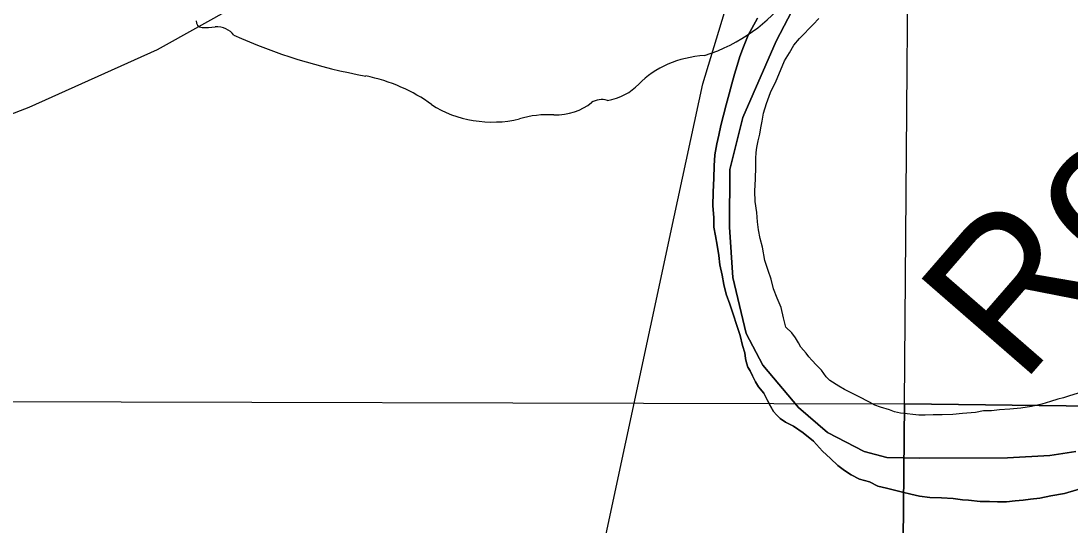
# Model space of a CAD drawing. Extents: x 2010165 to 2382125, y 1060529 to 1407316.
# Drawn here: x 2149224 to 2152111, y 1267180 to 1268568 of the extents above; entities that cross this region are included whole.
import ezdxf

# ---------------------------------------------------------------- set-up
doc = ezdxf.new("R2010")
doc.units = 0
for name, color, linetype in [('GM_X_Corporation', 7, 'Continuous'), ('GM_X_Major_River', 7, 'Continuous'), ('GM_X_Major_River_Text', 7, 'Continuous'), ('GM_X_Section', 7, 'Continuous'), ('GM_X_State_Route', 7, 'Continuous'), ('GM_X_State_Shield', 7, 'Continuous'), ('GM_X_US_Route', 7, 'Continuous')]:
    doc.layers.add(name, color=color, linetype=linetype)

msp = doc.modelspace()

# ---------------------------------------------------------------- linework, layer by layer
at = {"layer": 'GM_X_Corporation'}
for points in [[(2152126.9, 1267385), (2152055.1, 1267373.6), (2151939.1, 1267367.2), (2151696.8, 1267366.4), (2151606.7, 1267368.6), (2151544.3, 1267385.3), (2151443.2, 1267437.4), (2151363.7, 1267506), (2151265.4, 1267622.3), (2151219.6, 1267709.6), (2151182.6, 1267863.2), (2151173.9, 1268001.4), (2151174.9, 1268159.8), (2151210.2, 1268302.9), (2151302.2, 1268513.2), (2151421.9, 1268742.2)], [(2151421.9, 1268742.2), (2151302.2, 1268513.2), (2151210.2, 1268302.9), (2151174.9, 1268159.8), (2151173.9, 1268001.4), (2151182.6, 1267863.2), (2151219.6, 1267709.6), (2151265.4, 1267622.3), (2151363.7, 1267506), (2151443.2, 1267437.4), (2151544.3, 1267385.3), (2151606.7, 1267368.6), (2151696.8, 1267366.4), (2151939.1, 1267367.2), (2152055.1, 1267373.6), (2152126.9, 1267385)]]:
    msp.add_lwpolyline(points, dxfattribs=at)
at = {"layer": 'GM_X_Major_River'}
for points in [[(2151959.8, 1267249.1), (2151935.7, 1267246.6), (2151911.6, 1267246.2), (2151889.5, 1267247.8), (2151863.5, 1267247.3), (2151831.3, 1267250.7), (2151815.2, 1267252.3), (2151789, 1267255.9), (2151756.9, 1267257.3), (2151724.8, 1267258.6), (2151696.6, 1267262.1), (2151672.4, 1267267.7), (2151650.3, 1267273.3), (2151628.1, 1267278.9), (2151605.9, 1267284.5), (2151581.7, 1267290), (2151559.4, 1267301.6), (2151531.2, 1267309.1), (2151508.9, 1267320.7), (2151490.6, 1267332.4), (2151472.3, 1267346.1), (2151451.9, 1267365.8), (2151429.4, 1267385.4), (2151404.8, 1267413.1), (2151376.3, 1267436.6), (2151349.9, 1267454.1), (2151327.6, 1267465.8), (2151313.4, 1267475.5), (2151303.2, 1267485.4), (2151295, 1267495.2), (2151286.7, 1267509.1), (2151278.3, 1267525), (2151267.9, 1267544.9), (2151253.6, 1267562.7), (2151245.3, 1267576.6), (2151237, 1267592.5), (2151230.7, 1267606.4), (2151224.5, 1267616.3), (2151220.2, 1267628.3), (2151218, 1267640.3), (2151215.7, 1267656.3), (2151209.3, 1267676.2), (2151202.8, 1267704.2), (2151175.1, 1267789.9), (2151164.6, 1267817.8), (2151158, 1267843.8), (2151153.6, 1267869.8), (2151147, 1267897.8), (2151144.5, 1267923.8), (2151140, 1267951.8), (2151135.5, 1267977.8), (2151131, 1268001.8), (2151130.6, 1268027.9), (2151127.9, 1268059.9), (2151129.2, 1268098.1), (2151130.6, 1268136.2), (2151131.9, 1268170.4), (2151133.4, 1268200.5), (2151138.8, 1268230.7), (2151144.4, 1268254.9), (2151149.9, 1268281.1), (2151157.4, 1268309.3), (2151164.9, 1268337.6), (2151172.4, 1268367.8), (2151179.9, 1268396.1), (2151187.5, 1268422.3), (2151195, 1268446.5), (2151202.6, 1268470.8), (2151212.2, 1268497), (2151225.6, 1268529.4), (2151250.8, 1268576)], [(2151250.8, 1268576), (2151225.6, 1268529.4), (2151212.2, 1268497), (2151202.6, 1268470.8), (2151195, 1268446.5), (2151187.5, 1268422.3), (2151179.9, 1268396.1), (2151172.4, 1268367.8), (2151164.9, 1268337.6), (2151157.4, 1268309.3), (2151149.9, 1268281.1), (2151144.4, 1268254.9), (2151138.8, 1268230.7), (2151133.4, 1268200.5), (2151131.9, 1268170.4), (2151130.6, 1268136.2), (2151129.2, 1268098.1), (2151127.9, 1268059.9), (2151130.6, 1268027.9), (2151131, 1268001.8), (2151135.5, 1267977.8), (2151140, 1267951.8), (2151144.5, 1267923.8), (2151147, 1267897.8), (2151153.6, 1267869.8), (2151158, 1267843.8), (2151164.6, 1267817.8), (2151175.1, 1267789.9), (2151202.8, 1267704.2), (2151209.3, 1267676.2), (2151215.7, 1267656.3), (2151218, 1267640.3), (2151220.2, 1267628.3), (2151224.5, 1267616.3), (2151230.7, 1267606.4), (2151237, 1267592.5), (2151245.3, 1267576.6), (2151253.6, 1267562.7), (2151267.9, 1267544.9), (2151278.3, 1267525), (2151286.7, 1267509.1), (2151295, 1267495.2), (2151303.2, 1267485.4), (2151313.4, 1267475.5), (2151327.6, 1267465.8), (2151349.9, 1267454.1), (2151376.3, 1267436.6), (2151404.8, 1267413.1), (2151429.4, 1267385.4), (2151451.9, 1267365.8), (2151472.3, 1267346.1), (2151490.6, 1267332.4), (2151508.9, 1267320.7), (2151531.2, 1267309.1), (2151559.4, 1267301.6), (2151581.7, 1267290), (2151605.9, 1267284.5), (2151628.1, 1267278.9), (2151650.3, 1267273.3), (2151672.4, 1267267.7), (2151696.6, 1267262.1), (2151724.8, 1267258.6), (2151756.9, 1267257.3), (2151789, 1267255.9), (2151815.2, 1267252.3), (2151831.3, 1267250.7), (2151863.5, 1267247.3), (2151889.5, 1267247.8), (2151911.6, 1267246.2), (2151935.7, 1267246.6), (2151959.8, 1267249.1)], [(2152132.9, 1267545.4), (2152106.9, 1267536.9), (2152093, 1267532.6), (2152077, 1267528.3), (2152057, 1267521.9), (2152033.1, 1267515.4), (2152005.1, 1267508.8), (2151975.1, 1267504.2), (2151945, 1267501.7), (2151917, 1267499.1), (2151895, 1267496.7), (2151872.9, 1267496.3), (2151850.9, 1267491.8), (2151814.8, 1267489.1), (2151788.8, 1267486.6), (2151758.7, 1267486.1), (2151734.6, 1267485.6), (2151712.6, 1267485.2), (2151694.5, 1267484.8), (2151678.4, 1267486.5), (2151662.3, 1267488.2), (2151644.2, 1267489.9), (2151628.1, 1267493.6), (2151614, 1267499.3), (2151589.7, 1267506.9), (2151573.6, 1267512.6), (2151559.4, 1267520.4), (2151529, 1267535.8), (2151490.5, 1267555.2), (2151474.3, 1267564.9), (2151449.9, 1267580.5), (2151439.7, 1267590.3), (2151427.3, 1267608.1), (2151413, 1267621.9), (2151400.7, 1267635.7), (2151392.5, 1267645.6), (2151384.3, 1267655.5), (2151370, 1267671.3), (2151363.7, 1267683.2), (2151355.4, 1267697.1), (2151345.1, 1267710.9), (2151328.8, 1267726.7), (2151322.3, 1267752.6), (2151315.8, 1267780.6), (2151305.2, 1267806.5), (2151294.7, 1267832.4), (2151288.2, 1267858.3), (2151279.8, 1267882.2), (2151271.2, 1267910.2), (2151264.5, 1267946.2), (2151258.1, 1267970.1), (2151253.6, 1267994.1), (2151251.2, 1268016.1), (2151248.7, 1268042.2), (2151244.1, 1268072.2), (2151243.6, 1268100.3), (2151245, 1268134.4), (2151246.4, 1268166.6), (2151245.9, 1268190.6), (2151247.6, 1268206.7), (2151249.4, 1268220.8), (2151253.1, 1268238.9), (2151256.8, 1268257.1), (2151260.4, 1268275.2), (2151264.1, 1268293.3), (2151267.7, 1268315.5), (2151275.2, 1268341.7), (2151286.7, 1268372), (2151302.2, 1268404.4), (2151313.7, 1268432.7), (2151325.3, 1268459.1), (2151338.9, 1268481.4), (2151350.6, 1268501.7), (2151366.3, 1268520), (2151380, 1268534.3), (2151391.9, 1268546.6), (2151403.7, 1268558.9), (2151419.4, 1268575.2)], [(2152132.9, 1267545.4), (2152106.9, 1267536.9), (2152093, 1267532.6), (2152077, 1267528.3), (2152057, 1267521.9), (2152033.1, 1267515.4), (2152005.1, 1267508.8), (2151975.1, 1267504.2), (2151945, 1267501.7), (2151917, 1267499.1), (2151895, 1267496.7), (2151872.9, 1267496.3), (2151850.9, 1267491.8), (2151814.8, 1267489.1), (2151788.8, 1267486.6), (2151758.7, 1267486.1), (2151734.6, 1267485.6), (2151712.6, 1267485.2), (2151694.5, 1267484.8), (2151678.4, 1267486.5), (2151662.3, 1267488.2), (2151644.2, 1267489.9), (2151628.1, 1267493.6), (2151614, 1267499.3), (2151589.7, 1267506.9), (2151573.6, 1267512.6), (2151559.4, 1267520.4), (2151529, 1267535.8), (2151490.5, 1267555.2), (2151474.3, 1267564.9), (2151449.9, 1267580.5), (2151439.7, 1267590.3), (2151427.3, 1267608.1), (2151413, 1267621.9), (2151400.7, 1267635.7), (2151392.5, 1267645.6), (2151384.3, 1267655.5), (2151370, 1267671.3), (2151363.7, 1267683.2), (2151355.4, 1267697.1), (2151345.1, 1267710.9), (2151328.8, 1267726.7), (2151322.3, 1267752.6), (2151315.8, 1267780.6), (2151305.2, 1267806.5), (2151294.7, 1267832.4), (2151288.2, 1267858.3), (2151279.8, 1267882.2), (2151271.2, 1267910.2), (2151264.5, 1267946.2), (2151258.1, 1267970.1), (2151253.6, 1267994.1), (2151251.2, 1268016.1), (2151248.7, 1268042.2), (2151244.1, 1268072.2), (2151243.6, 1268100.3), (2151245, 1268134.4), (2151246.4, 1268166.6), (2151245.9, 1268190.6), (2151247.6, 1268206.7), (2151249.4, 1268220.8), (2151253.1, 1268238.9), (2151256.8, 1268257.1), (2151260.4, 1268275.2), (2151264.1, 1268293.3), (2151267.7, 1268315.5), (2151275.2, 1268341.7), (2151286.7, 1268372), (2151302.2, 1268404.4), (2151313.7, 1268432.7), (2151325.3, 1268459.1), (2151338.9, 1268481.4), (2151350.6, 1268501.7), (2151366.3, 1268520), (2151380, 1268534.3), (2151391.9, 1268546.6), (2151403.7, 1268558.9), (2151419.4, 1268575.2)], [(2152197.6, 1267299.8), (2152095.8, 1267269.8), (2152057.8, 1267263), (2152027.9, 1267256.4), (2152001.8, 1267253.9), (2151981.8, 1267251.5), (2151959.8, 1267249.1)], [(2151959.8, 1267249.1), (2151981.8, 1267251.5), (2152001.8, 1267253.9), (2152027.9, 1267256.4), (2152057.8, 1267263), (2152095.8, 1267269.8), (2152197.6, 1267299.8)]]:
    msp.add_lwpolyline(points, dxfattribs=at)
at = {"layer": 'GM_X_Section'}
for points in [[(2151655.6, 1267516.1), (2151689.6, 1271777.5), (2157458.5, 1272907.1), (2157439.6, 1267444.9)], [(2145906.7, 1267530.9), (2151655.6, 1267516.1), (2151603.4, 1262163.9), (2145850.1, 1262185.4)], [(2151655.6, 1267516.1), (2157439.6, 1267444.9), (2157392.7, 1262142.2), (2151603.4, 1262163.9)]]:
    msp.add_lwpolyline(points, close=True, dxfattribs=at)
at = {"layer": 'GM_X_State_Route'}
msp.add_lwpolyline([(2147483.4, 1267253.7), (2147551.8, 1267315.5), (2147637.7, 1267394), (2147723.6, 1267484.5), (2147811.5, 1267573.1), (2147881.4, 1267641.5), (2147951.3, 1267705.9), (2148019.3, 1267756.2), (2148117.3, 1267818.7), (2148207.3, 1267867.1), (2148299.3, 1267913.6), (2148381.4, 1267954), (2148503.4, 1268006.5), (2148677.5, 1268085.3), (2148901.6, 1268186.4), (2149105.7, 1268277.3), (2149246.6, 1268331.8), (2149600, 1268489.9), (2149818.8, 1268611.8)], dxfattribs=at)
at = {"layer": 'GM_X_State_Shield'}
for centre, major_axis, start_param, end_param in [((2150930, 1268815.1), (461.6, 0), 5.101752, 6.440018), ((2149726.5, 1268566.2), (20.3, 0), 3.00124, 4.508301), ((2149729.6, 1268674.3), (155.2, 0), 4.665946, 4.897461), ((2149761.3, 1268507.5), (56, 0), 0.519207, 1.627899), ((2150467.9, 1269456.9), (1332.7, 0), 4.195997, 4.488961), ((2151124.7, 1268271.8), (252.8, 0), 1.647645, 2.488434), ((2150070.6, 1268093.8), (417, 0), 0.823519, 1.323587), ((2150804.4, 1268466.1), (149.1, 0), 4.937069, 5.64225), ((2150821.3, 1268320.8), (39.7, 0), 1.147584, 2.315152), ((2150521.6, 1268502.3), (264.6, 0), 4.026481, 4.996735), ((2150693.8, 1268423.2), (141, 0), 4.691044, 5.507374), ((2150674.4, 1268137), (217.4, 0), 1.495662, 1.94098)]:
    msp.add_ellipse(centre, major_axis=major_axis, ratio=0.8, start_param=start_param, end_param=end_param, dxfattribs=at)
at = {"layer": 'GM_X_US_Route'}
msp.add_lwpolyline([(2150482, 1265485.1), (2150493.7, 1265536.3), (2150823.3, 1267107.2), (2151021.1, 1268029.6), (2151100.2, 1268395.9), (2151304.4, 1269066.6), (2151340.7, 1269181.9)], dxfattribs=at)

# ---------------------------------------------------------------- texts
at = {"layer": 'GM_X_Major_River_Text'}
msp.add_text('Rocky', height=400.24, rotation=49.0025, dxfattribs=at).set_placement((2151976, 1267564.7))

doc.saveas('drawing.dxf')
